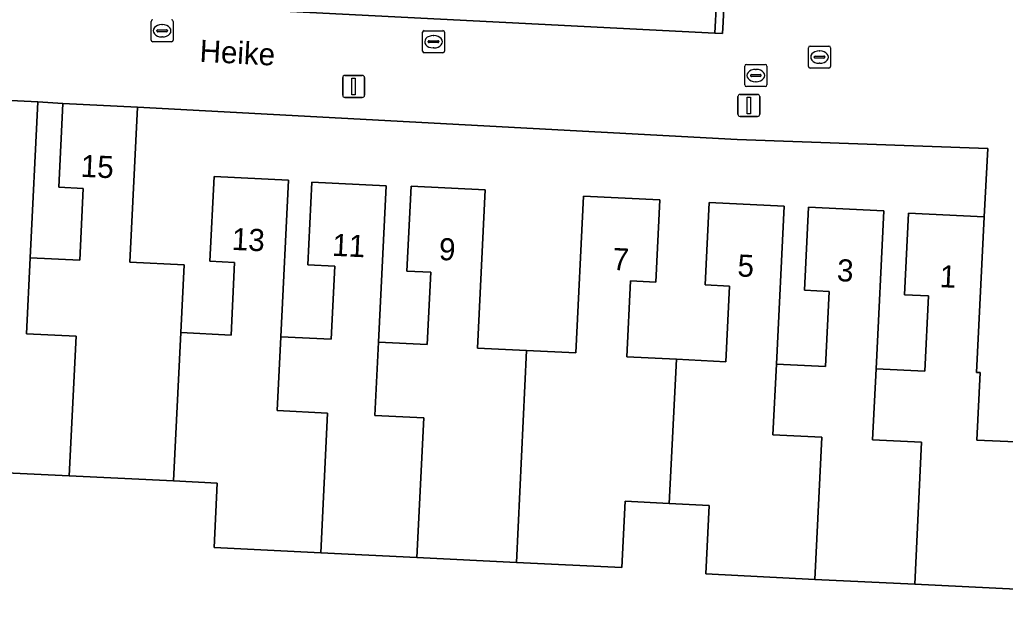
# Model space of a CAD drawing. Extents: x 162989 to 165008, y 383432 to 384338.
# Drawn here: x 164637.52 to 164682.21, y 383901.92 to 383928.2 of the extents above; entities that cross this region are included whole.
import ezdxf

# ---------------------------------------------------------------- set-up
doc = ezdxf.new("R2010")
doc.units = 0
for name, color, linetype in [('IMGEO_Erf', 7, 'Continuous'), ('IMGEO_Kolk', 7, 'Continuous'), ('IMGEO_Lichtmast', 7, 'Continuous'), ('IMGEO_Muur', 7, 'Continuous'), ('IMGEO_Openbare_ruimte_label', 7, 'Continuous'), ('IMGEO_Pand', 7, 'Continuous'), ('IMGEO_Pand_nummerreeks', 7, 'Continuous'), ('IMGEO_Rijbaan_lokaal_open', 7, 'Continuous'), ('IMGEO_Rioolput', 7, 'Continuous'), ('IMGEO_Voetpad_open', 7, 'Continuous')]:
    doc.layers.add(name, color=color, linetype=linetype)

msp = doc.modelspace()

# ---------------------------------------------------------------- linework, layer by layer
at = {"layer": 'IMGEO_Erf'}
for points in [[(164638.345, 383924.468), (164637.999, 383917.399), (164640.24, 383917.289), (164640.4, 383920.548), (164639.292, 383920.602), (164639.478, 383924.401)], [(164642.853, 383924.236), (164642.509, 383917.21), (164644.97, 383917.09), (164644.82, 383914.013), (164647.104, 383913.901), (164647.265, 383917.195), (164646.143, 383917.25), (164646.331, 383921.088), (164649.7, 383920.924), (164649.353, 383913.825), (164651.639, 383913.714), (164651.801, 383917.029), (164650.59, 383917.088), (164650.772, 383920.825), (164654.135, 383920.66), (164653.79, 383913.585), (164655.999, 383913.477), (164656.159, 383916.749), (164655.08, 383916.801), (164655.268, 383920.653), (164658.623, 383920.489), (164658.272, 383913.307), (164660.505, 383913.198), (164662.741, 383913.088), (164663.089, 383920.203), (164666.54, 383920.034), (164666.358, 383916.3), (164665.217, 383916.356), (164665.049, 383912.911), (164667.295, 383912.801), (164669.539, 383912.691), (164669.706, 383916.119), (164668.602, 383916.173), (164668.785, 383919.908), (164672.185, 383919.742), (164671.835, 383912.586), (164674.057, 383912.477), (164674.224, 383915.879), (164673.102, 383915.934), (164673.286, 383919.696), (164676.706, 383919.529), (164676.356, 383912.374), (164678.57, 383912.266), (164678.737, 383915.677), (164677.638, 383915.731), (164677.819, 383919.428), (164681.258, 383919.26), (164681.419, 383922.355), (164670.06, 383922.76)]]:
    msp.add_lwpolyline(points, close=True, dxfattribs=at)
msp.add_lwpolyline([(164682.711, 383902.381), (164678.103, 383902.606), (164673.573, 383902.827), (164668.629, 383903.069), (164668.781, 383906.178), (164666.975, 383906.266), (164664.975, 383906.364), (164664.829, 383903.361), (164660.044, 383903.595), (164655.528, 383903.816), (164651.172, 383904.028), (164646.333, 383904.265), (164646.476, 383907.189), (164644.492, 383907.286), (164639.76, 383907.517), (164635.294, 383907.736)], dxfattribs=at)
at = {"layer": 'IMGEO_Kolk'}
for p, q in [((164643.476, 383927.269), (164643.476, 383928.121)), ((164644.477, 383928.121), (164644.477, 383927.269)), ((164643.735, 383927.689), (164643.735, 383927.701)), ((164644.173, 383927.652), (164643.775, 383927.652)), ((164643.778, 383927.738), (164644.176, 383927.738)), ((164643.964, 383927.975), (164643.989, 383927.975)), ((164644.219, 383927.701), (164644.219, 383927.689)), ((164655.784, 383926.773), (164655.784, 383927.625)), ((164655.859, 383927.699), (164656.711, 383927.699)), ((164656.785, 383927.625), (164656.785, 383926.773)), ((164644.403, 383927.195), (164643.551, 383927.195)), ((164643.987, 383927.415), (164643.962, 383927.415)), ((164656.043, 383927.193), (164656.043, 383927.205)), ((164656.481, 383927.156), (164656.083, 383927.156)), ((164656.086, 383927.242), (164656.484, 383927.242)), ((164656.272, 383927.479), (164656.297, 383927.479)), ((164656.527, 383927.205), (164656.527, 383927.193)), ((164656.711, 383926.699), (164655.859, 383926.699)), ((164656.295, 383926.919), (164656.27, 383926.919)), ((164673.287, 383926.076), (164673.287, 383926.928)), ((164673.362, 383927.002), (164674.214, 383927.002)), ((164673.775, 383926.782), (164673.8, 383926.782)), ((164674.288, 383926.928), (164674.288, 383926.076)), ((164673.546, 383926.496), (164673.546, 383926.508)), ((164673.984, 383926.459), (164673.586, 383926.459)), ((164673.589, 383926.545), (164673.987, 383926.545)), ((164673.798, 383926.222), (164673.773, 383926.222)), ((164674.03, 383926.508), (164674.03, 383926.496)), ((164674.214, 383926.002), (164673.362, 383926.002))]:
    msp.add_line(p, q, dxfattribs=at)
for points in [[(164643.476, 383927.269), (164643.476, 383928.121)], [(164644.477, 383928.121), (164644.477, 383927.269)], [(164655.784, 383926.773), (164655.784, 383927.625)], [(164655.859, 383927.699), (164656.711, 383927.699)], [(164656.785, 383927.625), (164656.785, 383926.773)], [(164644.403, 383927.195), (164643.551, 383927.195)], [(164656.711, 383926.699), (164655.859, 383926.699)], [(164673.287, 383926.076), (164673.287, 383926.928)], [(164673.362, 383927.002), (164674.214, 383927.002)], [(164674.288, 383926.928), (164674.288, 383926.076)], [(164674.214, 383926.002), (164673.362, 383926.002)]]:
    msp.add_lwpolyline(points, dxfattribs=at)
for centre, radius, start, end in [((164643.553, 383928.119), 0.0765, 91.552, 178.448), ((164643.553, 383928.119), 0.0765, 91.552, 178.448), ((164644.401, 383928.119), 0.0765, 1.552, 88.448), ((164644.401, 383928.119), 0.0765, 1.552, 88.448), ((164643.775, 383927.698), 0.0403, 85.8775, 175.7526), ((164643.772, 383927.688), 0.0366, 178.938, 274.7102), ((164644.176, 383927.695), 0.043, 264.8664, 352.4533), ((164644.18, 383927.7), 0.0386, 1.7309, 96.639), ((164655.861, 383927.623), 0.0765, 91.552, 178.448), ((164655.861, 383927.623), 0.0765, 91.552, 178.448), ((164656.709, 383927.623), 0.0765, 1.552, 88.448), ((164656.709, 383927.623), 0.0765, 1.552, 88.448), ((164643.553, 383927.271), 0.0765, 181.552, 268.448), ((164643.553, 383927.271), 0.0765, 181.552, 268.448), ((164644.401, 383927.271), 0.0765, 271.552, 358.448), ((164644.401, 383927.271), 0.0765, 271.552, 358.448), ((164656.083, 383927.202), 0.0403, 85.8775, 175.7526), ((164656.08, 383927.192), 0.0366, 178.938, 274.7102), ((164656.484, 383927.199), 0.043, 264.8664, 352.4533), ((164656.488, 383927.204), 0.0386, 1.7309, 96.639), ((164655.861, 383926.775), 0.0765, 181.552, 268.448), ((164655.861, 383926.775), 0.0765, 181.552, 268.448), ((164656.709, 383926.775), 0.0765, 271.552, 358.448), ((164656.709, 383926.775), 0.0765, 271.552, 358.448), ((164673.364, 383926.926), 0.0765, 91.552, 178.448), ((164673.364, 383926.926), 0.0765, 91.552, 178.448), ((164674.212, 383926.926), 0.0765, 1.552, 88.448), ((164674.212, 383926.926), 0.0765, 1.552, 88.448), ((164673.586, 383926.505), 0.0403, 85.8775, 175.7526), ((164673.583, 383926.495), 0.0366, 178.938, 274.7102), ((164673.987, 383926.502), 0.043, 264.8664, 352.4533), ((164673.991, 383926.507), 0.0386, 1.7309, 96.639), ((164673.364, 383926.078), 0.0765, 181.552, 268.448), ((164673.364, 383926.078), 0.0765, 181.552, 268.448), ((164674.212, 383926.078), 0.0765, 271.552, 358.448), ((164674.212, 383926.078), 0.0765, 271.552, 358.448)]:
    msp.add_arc(centre, radius, start, end, dxfattribs=at)
for centre, major_axis, ratio, start_param, end_param in [((164643.963, 383927.695), (-0.387, 0.002), 0.722429, 4.712389, 7.853982), ((164643.988, 383927.695), (-0.39, 0.002), 0.717154, 1.570796, 4.712389), ((164656.271, 383927.199), (-0.387, 0.002), 0.722429, 4.712389, 7.853982), ((164656.296, 383927.199), (-0.39, 0.002), 0.717154, 1.570796, 4.712389), ((164673.774, 383926.502), (-0.387, 0.002), 0.722429, 4.712389, 7.853982), ((164673.799, 383926.502), (-0.39, 0.002), 0.717154, 1.570796, 4.712389)]:
    msp.add_ellipse(centre, major_axis=major_axis, ratio=ratio, start_param=start_param, end_param=end_param, dxfattribs=at)
at = {"layer": 'IMGEO_Lichtmast'}
for p, q in [((164652.164, 383924.77), (164652.164, 383925.57)), ((164652.164, 383925.57), (164652.164, 383924.77)), ((164652.264, 383925.67), (164653.054, 383925.67)), ((164653.054, 383925.67), (164652.264, 383925.67)), ((164653.154, 383925.57), (164653.154, 383924.77)), ((164653.154, 383924.77), (164653.154, 383925.57)), ((164653.054, 383924.67), (164652.264, 383924.67)), ((164652.264, 383924.67), (164653.054, 383924.67)), ((164670.087, 383923.91), (164670.087, 383924.71)), ((164670.087, 383924.71), (164670.087, 383923.91)), ((164670.187, 383924.81), (164670.977, 383924.81)), ((164670.977, 383924.81), (164670.187, 383924.81)), ((164671.077, 383924.71), (164671.077, 383923.91)), ((164671.077, 383923.91), (164671.077, 383924.71)), ((164670.977, 383923.81), (164670.187, 383923.81)), ((164670.187, 383923.81), (164670.977, 383923.81))]:
    msp.add_line(p, q, dxfattribs=at)
for points in [[(164652.584, 383925.545), (164652.734, 383925.545), (164652.734, 383924.795), (164652.584, 383924.795), (164652.584, 383925.545)], [(164670.507, 383924.685), (164670.657, 383924.685), (164670.657, 383923.935), (164670.507, 383923.935), (164670.507, 383924.685)]]:
    msp.add_lwpolyline(points, dxfattribs=at)
for centre, start, end in [((164652.264, 383925.57), 90, 180), ((164652.264, 383925.57), 90, 180), ((164653.054, 383925.57), 0, 90), ((164653.054, 383925.57), 360, 90), ((164652.264, 383924.77), 180, 270), ((164652.264, 383924.77), 180, 270), ((164653.054, 383924.77), 270, 0), ((164653.054, 383924.77), 270, 0), ((164670.187, 383924.71), 90, 180), ((164670.187, 383924.71), 90, 180), ((164670.977, 383924.71), 0, 90), ((164670.977, 383924.71), 360, 90), ((164670.187, 383923.91), 180, 270), ((164670.187, 383923.91), 180, 270), ((164670.977, 383923.91), 270, 0), ((164670.977, 383923.91), 270, 0)]:
    msp.add_arc(centre, 0.1, start, end, dxfattribs=at)
at = {"layer": 'IMGEO_Muur'}
msp.add_lwpolyline([(164669.514, 383930.228), (164669.536, 383930.69), (164669.738, 383935.007), (164677.006, 383934.666), (164677.025, 383935.066), (164672.145, 383935.295), (164672.236, 383937.586), (164671.871, 383937.609), (164671.738, 383935.29), (164669.409, 383935.383), (164669.109, 383928.999), (164669.043, 383927.587), (164669.39, 383927.569), (164669.414, 383928.081)], close=True, dxfattribs=at)
at = {"layer": 'IMGEO_Pand'}
for points in [[(164639.76, 383907.517), (164640.071, 383913.853), (164637.832, 383913.962), (164637.999, 383917.399), (164638.345, 383924.468), (164634.916, 383924.636), (164634.736, 383920.936), (164635.938, 383920.877), (164635.779, 383917.622), (164633.506, 383917.733), (164633.354, 383914.18), (164635.605, 383914.07), (164635.294, 383907.736)], [(164644.492, 383907.286), (164644.82, 383914.013), (164644.97, 383917.09), (164642.509, 383917.21), (164642.853, 383924.236), (164639.478, 383924.401), (164639.292, 383920.602), (164640.4, 383920.548), (164640.24, 383917.289), (164637.999, 383917.399), (164637.832, 383913.962), (164640.071, 383913.853), (164639.76, 383907.517)], [(164644.492, 383907.286), (164646.476, 383907.189), (164646.333, 383904.265), (164651.172, 383904.028), (164651.478, 383910.363), (164649.192, 383910.474), (164649.353, 383913.825), (164649.7, 383920.924), (164646.331, 383921.088), (164646.143, 383917.25), (164647.265, 383917.195), (164647.104, 383913.901), (164644.82, 383914.013)], [(164655.528, 383903.816), (164655.837, 383910.149), (164653.628, 383910.257), (164653.79, 383913.585), (164654.135, 383920.66), (164650.772, 383920.825), (164650.59, 383917.088), (164651.801, 383917.029), (164651.639, 383913.714), (164649.353, 383913.825), (164649.192, 383910.474), (164651.478, 383910.363), (164651.172, 383904.028)], [(164655.528, 383903.816), (164660.044, 383903.595), (164660.505, 383913.198), (164658.272, 383913.307), (164658.623, 383920.489), (164655.268, 383920.653), (164655.08, 383916.801), (164656.159, 383916.749), (164655.999, 383913.477), (164653.79, 383913.585), (164653.628, 383910.257), (164655.837, 383910.149)], [(164667.295, 383912.801), (164665.049, 383912.911), (164665.217, 383916.356), (164666.358, 383916.3), (164666.54, 383920.034), (164663.089, 383920.203), (164662.741, 383913.088), (164660.505, 383913.198), (164660.044, 383903.595), (164664.829, 383903.361), (164664.975, 383906.364), (164666.975, 383906.266)], [(164667.295, 383912.801), (164666.975, 383906.266), (164668.781, 383906.178), (164668.629, 383903.069), (164673.573, 383902.827), (164673.895, 383909.265), (164671.678, 383909.374), (164671.835, 383912.586), (164672.185, 383919.742), (164668.785, 383919.908), (164668.602, 383916.173), (164669.706, 383916.119), (164669.539, 383912.691)], [(164671.835, 383912.586), (164671.678, 383909.374), (164673.895, 383909.265), (164673.573, 383902.827), (164678.103, 383902.606), (164678.414, 383909.044), (164676.197, 383909.153), (164676.356, 383912.374), (164676.706, 383919.529), (164673.286, 383919.696), (164673.102, 383915.934), (164674.224, 383915.879), (164674.057, 383912.477)], [(164678.103, 383902.606), (164682.711, 383902.381), (164683.037, 383909.039), (164680.923, 383909.143), (164681.072, 383912.196), (164680.913, 383912.204), (164681.258, 383919.26), (164677.819, 383919.428), (164677.638, 383915.731), (164678.737, 383915.677), (164678.57, 383912.266), (164676.356, 383912.374), (164676.197, 383909.153), (164678.414, 383909.044)]]:
    msp.add_lwpolyline(points, close=True, dxfattribs=at)
at = {"layer": 'IMGEO_Rijbaan_lokaal_open'}
for points in [[(164691.3, 383957.746), (164672.94, 383958.605), (164672.629, 383951.924), (164677.821, 383951.681), (164677.025, 383935.066), (164677.006, 383934.666), (164676.711, 383929.936), (164669.514, 383930.228), (164669.414, 383928.081), (164669.39, 383927.569), (164669.043, 383927.587), (164669.041, 383927.587), (164641.19, 383929.008), (164614.054, 383930.38), (164611.881, 383886.647), (164615.768, 383886.479), (164616.148, 383892.494), (164616.414, 383897.477), (164616.6, 383901.294), (164617.023, 383908.65), (164617.504, 383918.488), (164617.632, 383921.51)], [(164621.889, 383925.295), (164625.974, 383925.067), (164629.408, 383924.9), (164630.493, 383924.838), (164633.799, 383924.668), (164634.916, 383924.636), (164638.345, 383924.468), (164639.478, 383924.401), (164642.853, 383924.236), (164670.06, 383922.76), (164681.419, 383922.355), (164681.258, 383919.26), (164680.913, 383912.204), (164681.072, 383912.196), (164680.923, 383909.143), (164683.037, 383909.039), (164682.711, 383902.381), (164682.144, 383891.259), (164688.066, 383891.001), (164688.982, 383908.909), (164690.105, 383929.128)]]:
    msp.add_lwpolyline(points, dxfattribs=at)
at = {"layer": 'IMGEO_Rioolput'}
for p, q in [((164670.399, 383925.24), (164670.399, 383926.092)), ((164670.474, 383926.166), (164671.326, 383926.166)), ((164670.887, 383925.946), (164670.912, 383925.946)), ((164671.4, 383926.092), (164671.4, 383925.24)), ((164670.658, 383925.66), (164670.658, 383925.672)), ((164671.096, 383925.623), (164670.698, 383925.623)), ((164670.701, 383925.709), (164671.099, 383925.709)), ((164670.91, 383925.386), (164670.885, 383925.386)), ((164671.142, 383925.672), (164671.142, 383925.66)), ((164671.326, 383925.166), (164670.474, 383925.166))]:
    msp.add_line(p, q, dxfattribs=at)
for points in [[(164670.399, 383925.24), (164670.399, 383926.092)], [(164670.474, 383926.166), (164671.326, 383926.166)], [(164671.4, 383926.092), (164671.4, 383925.24)], [(164671.326, 383925.166), (164670.474, 383925.166)]]:
    msp.add_lwpolyline(points, dxfattribs=at)
for centre, radius, start, end in [((164670.476, 383926.09), 0.0765, 91.552, 178.448), ((164670.476, 383926.09), 0.0765, 91.552, 178.448), ((164671.324, 383926.09), 0.0765, 1.552, 88.448), ((164671.324, 383926.09), 0.0765, 1.552, 88.448), ((164670.698, 383925.669), 0.0403, 85.8775, 175.7526), ((164670.695, 383925.659), 0.0366, 178.938, 274.7102), ((164671.099, 383925.666), 0.043, 264.8664, 352.4533), ((164671.103, 383925.671), 0.0386, 1.7309, 96.639), ((164670.476, 383925.242), 0.0765, 181.552, 268.448), ((164670.476, 383925.242), 0.0765, 181.552, 268.448), ((164671.324, 383925.242), 0.0765, 271.552, 358.448), ((164671.324, 383925.242), 0.0765, 271.552, 358.448)]:
    msp.add_arc(centre, radius, start, end, dxfattribs=at)
for centre, major_axis, ratio, start_param, end_param in [((164670.886, 383925.666), (-0.387, 0.002), 0.722429, 4.712389, 7.853982), ((164670.911, 383925.666), (-0.39, 0.002), 0.717154, 1.570796, 4.712389)]:
    msp.add_ellipse(centre, major_axis=major_axis, ratio=ratio, start_param=start_param, end_param=end_param, dxfattribs=at)
at = {"layer": 'IMGEO_Voetpad_open'}
msp.add_lwpolyline([(164614.054, 383930.38), (164641.19, 383929.008), (164669.041, 383927.587), (164669.043, 383927.587), (164669.109, 383928.999), (164666.685, 383929.118), (164661.967, 383929.368), (164652.284, 383929.81), (164646.045, 383930.189), (164642.228, 383930.362), (164640.1, 383930.493), (164636.43, 383930.66)], dxfattribs=at)

# ---------------------------------------------------------------- texts
at = {"layer": 'IMGEO_Openbare_ruimte_label'}
msp.add_text('Heike', height=1, rotation=356.9631, dxfattribs=at).set_placement((164645.659, 383926.293))
at = {"layer": 'IMGEO_Pand_nummerreeks'}
for s, rotation, p in [('15', 357.2011, (164640.271, 383921.078)), ('13', 357.2131, (164647.121, 383917.765)), ('11', 357.1911, (164651.672, 383917.497)), ('9', 357.2015, (164656.511, 383917.308)), ('7', 357.1964, (164664.38, 383916.856)), ('5', 357.2048, (164670.051, 383916.562)), ('3', 357.2044, (164674.562, 383916.35)), ('1', 357.2032, (164679.218, 383916.076))]:
    msp.add_text(s, height=1, rotation=rotation, dxfattribs=at).set_placement(p)

doc.saveas('drawing.dxf')
